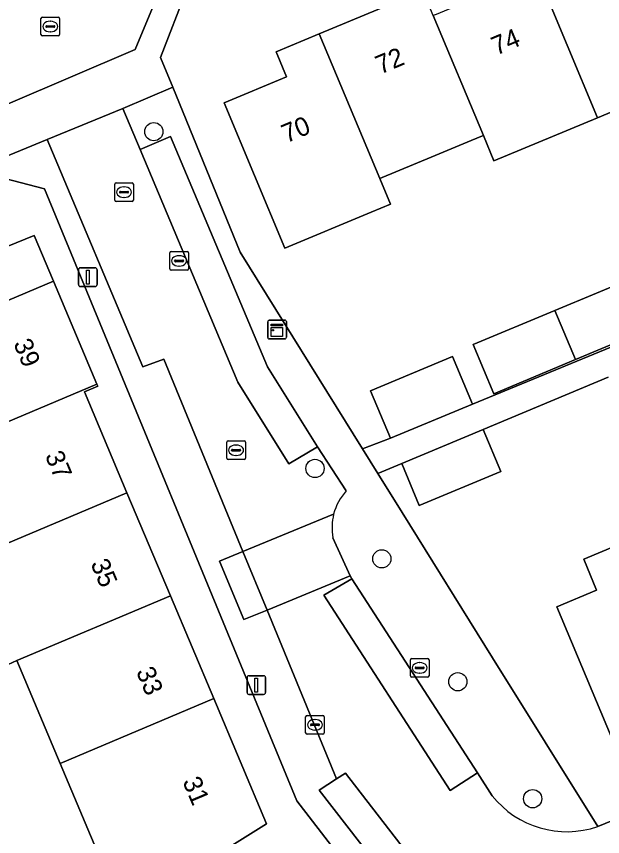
# Model space of a CAD drawing. Extents: x 157767 to 159172, y 387839 to 389425.
# Drawn here: x 158737.96 to 158769.33, y 388396.94 to 388440.85 of the extents above; entities that cross this region are included whole.
import ezdxf

# ---------------------------------------------------------------- set-up
doc = ezdxf.new("R2010")
doc.units = 0
for name, color, linetype in [('IMGEO_Boom', 7, 'Continuous'), ('IMGEO_Erf', 7, 'Continuous'), ('IMGEO_Kast', 7, 'Continuous'), ('IMGEO_Kolk', 7, 'Continuous'), ('IMGEO_Lichtmast', 7, 'Continuous'), ('IMGEO_Muur', 7, 'Continuous'), ('IMGEO_Pand', 7, 'Continuous'), ('IMGEO_Pand_nummerreeks', 7, 'Continuous'), ('IMGEO_Parkeervlak_open', 7, 'Continuous'), ('IMGEO_Rijbaan_lokaal_open', 7, 'Continuous'), ('IMGEO_Rioolput', 7, 'Continuous'), ('IMGEO_Voetpad_open', 7, 'Continuous')]:
    doc.layers.add(name, color=color, linetype=linetype)

msp = doc.modelspace()

# ---------------------------------------------------------------- linework, layer by layer
at = {"layer": 'IMGEO_Boom'}
for centre in [(158745.314, 388434.677), (158753.939, 388416.651), (158757.516, 388411.813), (158761.583, 388405.233), (158765.587, 388398.971)]:
    msp.add_circle(centre, 0.489, dxfattribs=at)
at = {"layer": 'IMGEO_Erf'}
for points in [[(158747.081, 388442.3), (158745.672, 388438.649), (158746.324, 388437.057), (158749.941, 388428.221), (158756.489, 388417.697), (158757.974, 388418.265), (158756.911, 388420.811), (158761.301, 388422.645), (158762.364, 388420.099), (158778.899, 388426.909), (158794.46, 388433.477), (158794.425, 388433.568), (158796.655, 388434.5), (158795.557, 388437.127), (158800.063, 388439.01), (158804.454, 388440.844), (158805.551, 388438.217), (158807.688, 388439.11), (158806.591, 388441.737)], [(158779.627, 388441.508), (158780.22, 388440.09), (158774.596, 388437.741), (158769.058, 388435.427), (158763.519, 388433.114), (158762.949, 388434.479), (158762.82, 388434.425), (158762.089, 388434.12), (158760.157, 388433.313), (158757.531, 388432.216), (158757.409, 388432.165), (158757.98, 388430.798), (158756.945, 388430.366), (158752.331, 388428.438), (158749.082, 388436.218), (158752.421, 388437.613), (158751.86, 388438.957), (158754.169, 388439.922), (158759.707, 388442.236)], [(158799.001, 388318.586), (158780.121, 388363.627), (158752.962, 388398.852), (158739.457, 388431.617), (158735.611, 388432.621)], [(158737.472, 388428.524), (158738.904, 388429.128), (158739.941, 388426.671), (158742.265, 388421.161), (158742.313, 388421.048), (158741.598, 388420.746), (158743.875, 388415.35), (158746.199, 388409.841), (158748.524, 388404.331), (158751.351, 388397.631), (158747.111, 388394.982), (158741.785, 388391.654), (158740.518, 388394.658), (158742.554, 388395.517), (158740.299, 388400.861), (158737.975, 388406.371), (158734.249, 388404.655)], [(158769.627, 388421.532), (158762.947, 388418.737), (158763.884, 388416.495), (158759.515, 388414.67), (158758.579, 388416.912), (158757.308, 388416.381), (158758.608, 388414.291), (158763.445, 388406.517), (158769.068, 388397.478), (158771.339, 388398.42)], [(158770.349, 388400.985), (158766.88, 388409.245), (158769.011, 388410.14), (158768.319, 388411.789), (158771.829, 388413.263)]]:
    msp.add_lwpolyline(points, dxfattribs=at)
msp.add_lwpolyline([(158772.329, 388424.336), (158767.875, 388422.475), (158763.509, 388420.651), (158762.412, 388423.278), (158766.778, 388425.102), (158771.231, 388426.963)], close=True, dxfattribs=at)
at = {"layer": 'IMGEO_Kast'}
for p, q in [((158751.482, 388424.586), (158752.323, 388424.586)), ((158752.323, 388424.586), (158751.482, 388424.586)), ((158751.407, 388423.661), (158751.407, 388424.502)), ((158751.407, 388424.502), (158751.407, 388423.661)), ((158752.407, 388424.511), (158752.407, 388423.67)), ((158752.407, 388423.67), (158752.407, 388424.511)), ((158752.332, 388423.586), (158751.491, 388423.586)), ((158751.491, 388423.586), (158752.332, 388423.586))]:
    msp.add_line(p, q, dxfattribs=at)
for points in [[(158751.602, 388424.376), (158752.202, 388424.376), (158752.202, 388424.291), (158751.602, 388424.291), (158751.602, 388424.376)], [(158751.602, 388424.201), (158752.202, 388424.201), (158752.202, 388423.712), (158751.602, 388423.712), (158751.602, 388424.201)]]:
    msp.add_lwpolyline(points, dxfattribs=at)
msp.add_circle((158751.686, 388424.05), 0.0377, dxfattribs=at)
for centre, start, end in [((158751.485, 388424.508), 92.4484, 184.2845), ((158751.485, 388424.508), 92.4484, 184.2845), ((158752.329, 388424.508), 2.4484, 94.2845), ((158752.329, 388424.508), 2.4484, 94.2845), ((158752.329, 388423.664), 272.4484, 4.2845), ((158752.329, 388423.664), 272.4484, 4.2845), ((158751.485, 388423.664), 182.4484, 274.2845), ((158751.485, 388423.664), 182.4484, 274.2845)]:
    msp.add_arc(centre, 0.0779, start, end, dxfattribs=at)
at = {"layer": 'IMGEO_Kolk'}
for p, q in [((158743.22, 388431.014), (158743.22, 388431.866)), ((158743.295, 388431.94), (158744.147, 388431.94)), ((158743.708, 388431.72), (158743.733, 388431.72)), ((158744.221, 388431.866), (158744.221, 388431.014)), ((158743.479, 388431.434), (158743.479, 388431.446)), ((158743.917, 388431.397), (158743.519, 388431.397)), ((158743.522, 388431.483), (158743.92, 388431.483)), ((158743.731, 388431.16), (158743.706, 388431.16)), ((158743.963, 388431.446), (158743.963, 388431.434)), ((158744.147, 388430.94), (158743.295, 388430.94)), ((158749.216, 388417.2), (158749.216, 388418.052)), ((158749.291, 388418.126), (158750.143, 388418.126)), ((158750.217, 388418.052), (158750.217, 388417.2)), ((158749.475, 388417.62), (158749.475, 388417.632)), ((158749.913, 388417.583), (158749.515, 388417.583)), ((158749.518, 388417.669), (158749.916, 388417.669)), ((158749.704, 388417.906), (158749.729, 388417.906)), ((158749.959, 388417.632), (158749.959, 388417.62)), ((158750.143, 388417.126), (158749.291, 388417.126)), ((158749.727, 388417.346), (158749.702, 388417.346)), ((158759.043, 388405.55), (158759.043, 388406.402)), ((158759.118, 388406.476), (158759.97, 388406.476)), ((158759.531, 388406.256), (158759.556, 388406.256)), ((158760.044, 388406.402), (158760.044, 388405.55)), ((158759.302, 388405.97), (158759.302, 388405.982)), ((158759.74, 388405.933), (158759.342, 388405.933)), ((158759.345, 388406.019), (158759.743, 388406.019)), ((158759.554, 388405.696), (158759.529, 388405.696)), ((158759.786, 388405.982), (158759.786, 388405.97)), ((158759.97, 388405.476), (158759.118, 388405.476)), ((158753.437, 388402.503), (158753.437, 388403.355)), ((158753.512, 388403.429), (158754.364, 388403.429)), ((158753.925, 388403.209), (158753.95, 388403.209)), ((158754.438, 388403.355), (158754.438, 388402.503)), ((158753.696, 388402.923), (158753.696, 388402.935)), ((158754.134, 388402.886), (158753.736, 388402.886)), ((158753.739, 388402.972), (158754.137, 388402.972)), ((158753.948, 388402.649), (158753.923, 388402.649)), ((158754.18, 388402.935), (158754.18, 388402.923)), ((158754.364, 388402.429), (158753.512, 388402.429))]:
    msp.add_line(p, q, dxfattribs=at)
for points in [[(158743.22, 388431.014), (158743.22, 388431.866)], [(158743.295, 388431.94), (158744.147, 388431.94)], [(158744.221, 388431.866), (158744.221, 388431.014)], [(158744.147, 388430.94), (158743.295, 388430.94)], [(158749.216, 388417.2), (158749.216, 388418.052)], [(158749.291, 388418.126), (158750.143, 388418.126)], [(158750.217, 388418.052), (158750.217, 388417.2)], [(158750.143, 388417.126), (158749.291, 388417.126)], [(158759.043, 388405.55), (158759.043, 388406.402)], [(158759.118, 388406.476), (158759.97, 388406.476)], [(158760.044, 388406.402), (158760.044, 388405.55)], [(158759.97, 388405.476), (158759.118, 388405.476)], [(158753.437, 388402.503), (158753.437, 388403.355)], [(158753.512, 388403.429), (158754.364, 388403.429)], [(158754.438, 388403.355), (158754.438, 388402.503)], [(158754.364, 388402.429), (158753.512, 388402.429)]]:
    msp.add_lwpolyline(points, dxfattribs=at)
for centre, radius, start, end in [((158743.297, 388431.864), 0.0765, 91.552, 178.448), ((158743.297, 388431.864), 0.0765, 91.552, 178.448), ((158744.145, 388431.864), 0.0765, 1.552, 88.448), ((158744.145, 388431.864), 0.0765, 1.552, 88.448), ((158743.519, 388431.443), 0.0403, 85.8775, 175.7526), ((158743.516, 388431.433), 0.0366, 178.938, 274.7102), ((158743.92, 388431.44), 0.043, 264.8664, 352.4533), ((158743.924, 388431.445), 0.0386, 1.7309, 96.639), ((158743.297, 388431.016), 0.0765, 181.552, 268.448), ((158743.297, 388431.016), 0.0765, 181.552, 268.448), ((158744.145, 388431.016), 0.0765, 271.552, 358.448), ((158744.145, 388431.016), 0.0765, 271.552, 358.448), ((158749.293, 388418.05), 0.0765, 91.552, 178.448), ((158749.293, 388418.05), 0.0765, 91.552, 178.448), ((158750.141, 388418.05), 0.0765, 1.552, 88.448), ((158750.141, 388418.05), 0.0765, 1.552, 88.448), ((158749.515, 388417.629), 0.0403, 85.8775, 175.7526), ((158749.512, 388417.619), 0.0366, 178.938, 274.7102), ((158749.916, 388417.626), 0.043, 264.8664, 352.4533), ((158749.92, 388417.631), 0.0386, 1.7309, 96.639), ((158749.293, 388417.202), 0.0765, 181.552, 268.448), ((158749.293, 388417.202), 0.0765, 181.552, 268.448), ((158750.141, 388417.202), 0.0765, 271.552, 358.448), ((158750.141, 388417.202), 0.0765, 271.552, 358.448), ((158759.12, 388406.4), 0.0765, 91.552, 178.448), ((158759.12, 388406.4), 0.0765, 91.552, 178.448), ((158759.968, 388406.4), 0.0765, 1.552, 88.448), ((158759.968, 388406.4), 0.0765, 1.552, 88.448), ((158759.342, 388405.979), 0.0403, 85.8775, 175.7526), ((158759.339, 388405.969), 0.0366, 178.938, 274.7102), ((158759.743, 388405.976), 0.043, 264.8664, 352.4533), ((158759.747, 388405.981), 0.0386, 1.7309, 96.639), ((158759.12, 388405.552), 0.0765, 181.552, 268.448), ((158759.12, 388405.552), 0.0765, 181.552, 268.448), ((158759.968, 388405.552), 0.0765, 271.552, 358.448), ((158759.968, 388405.552), 0.0765, 271.552, 358.448), ((158753.514, 388403.353), 0.0765, 91.552, 178.448), ((158753.514, 388403.353), 0.0765, 91.552, 178.448), ((158754.362, 388403.353), 0.0765, 1.552, 88.448), ((158754.362, 388403.353), 0.0765, 1.552, 88.448), ((158753.736, 388402.932), 0.0403, 85.8775, 175.7526), ((158753.733, 388402.922), 0.0366, 178.938, 274.7102), ((158754.137, 388402.929), 0.043, 264.8664, 352.4533), ((158754.141, 388402.934), 0.0386, 1.7309, 96.639), ((158753.514, 388402.505), 0.0765, 181.552, 268.448), ((158753.514, 388402.505), 0.0765, 181.552, 268.448), ((158754.362, 388402.505), 0.0765, 271.552, 358.448), ((158754.362, 388402.505), 0.0765, 271.552, 358.448)]:
    msp.add_arc(centre, radius, start, end, dxfattribs=at)
for centre, major_axis, ratio, start_param, end_param in [((158743.707, 388431.44), (-0.387, 0.002), 0.722429, 4.712389, 7.853982), ((158743.732, 388431.44), (-0.39, 0.002), 0.717154, 1.570796, 4.712389), ((158749.703, 388417.626), (-0.387, 0.002), 0.722429, 4.712389, 7.853982), ((158749.728, 388417.626), (-0.39, 0.002), 0.717154, 1.570796, 4.712389), ((158759.53, 388405.976), (-0.387, 0.002), 0.722429, 4.712389, 7.853982), ((158759.555, 388405.976), (-0.39, 0.002), 0.717154, 1.570796, 4.712389), ((158753.924, 388402.929), (-0.387, 0.002), 0.722429, 4.712389, 7.853982), ((158753.949, 388402.929), (-0.39, 0.002), 0.717154, 1.570796, 4.712389)]:
    msp.add_ellipse(centre, major_axis=major_axis, ratio=ratio, start_param=start_param, end_param=end_param, dxfattribs=at)
at = {"layer": 'IMGEO_Lichtmast'}
for p, q in [((158741.283, 388426.491), (158741.283, 388427.291)), ((158741.283, 388427.291), (158741.283, 388426.491)), ((158741.383, 388427.391), (158742.173, 388427.391)), ((158742.173, 388427.391), (158741.383, 388427.391)), ((158742.273, 388427.291), (158742.273, 388426.491)), ((158742.273, 388426.491), (158742.273, 388427.291)), ((158742.173, 388426.391), (158741.383, 388426.391)), ((158741.383, 388426.391), (158742.173, 388426.391)), ((158750.301, 388404.653), (158750.301, 388405.453)), ((158750.301, 388405.453), (158750.301, 388404.653)), ((158750.401, 388405.553), (158751.191, 388405.553)), ((158751.191, 388405.553), (158750.401, 388405.553)), ((158751.291, 388405.453), (158751.291, 388404.653)), ((158751.291, 388404.653), (158751.291, 388405.453)), ((158751.191, 388404.553), (158750.401, 388404.553)), ((158750.401, 388404.553), (158751.191, 388404.553))]:
    msp.add_line(p, q, dxfattribs=at)
for points in [[(158741.703, 388427.266), (158741.853, 388427.266), (158741.853, 388426.516), (158741.703, 388426.516), (158741.703, 388427.266)], [(158750.721, 388405.428), (158750.871, 388405.428), (158750.871, 388404.678), (158750.721, 388404.678), (158750.721, 388405.428)]]:
    msp.add_lwpolyline(points, dxfattribs=at)
for centre, start, end in [((158741.383, 388427.291), 90, 180), ((158741.383, 388427.291), 90, 180), ((158742.173, 388427.291), 0, 90), ((158742.173, 388427.291), 360, 90), ((158741.383, 388426.491), 180, 270), ((158741.383, 388426.491), 180, 270), ((158742.173, 388426.491), 270, 0), ((158742.173, 388426.491), 270, 0), ((158750.401, 388405.453), 90, 180), ((158750.401, 388405.453), 90, 180), ((158751.191, 388405.453), 0, 90), ((158751.191, 388405.453), 360, 90), ((158750.401, 388404.653), 180, 270), ((158750.401, 388404.653), 180, 270), ((158751.191, 388404.653), 270, 0), ((158751.191, 388404.653), 270, 0)]:
    msp.add_arc(centre, 0.1, start, end, dxfattribs=at)
at = {"layer": 'IMGEO_Muur'}
msp.add_lwpolyline([(158763.445, 388406.517), (158758.608, 388414.291)], dxfattribs=at)
at = {"layer": 'IMGEO_Pand'}
for points in [[(158774.596, 388437.741), (158771.347, 388445.522), (158765.807, 388443.208), (158769.058, 388435.427)], [(158765.807, 388443.208), (158760.417, 388440.956), (158760.268, 388440.894), (158762.949, 388434.479), (158763.519, 388433.114), (158769.058, 388435.427)], [(158760.268, 388440.894), (158759.707, 388442.236), (158754.169, 388439.922), (158757.409, 388432.165), (158757.531, 388432.216), (158760.157, 388433.313), (158762.089, 388434.12), (158762.82, 388434.425), (158762.949, 388434.479)], [(158754.169, 388439.922), (158751.86, 388438.957), (158752.421, 388437.613), (158749.082, 388436.218), (158752.331, 388428.438), (158756.945, 388430.366), (158757.98, 388430.798), (158757.409, 388432.165)], [(158738.904, 388429.128), (158737.472, 388428.524), (158736.128, 388431.712), (158727.896, 388428.239), (158725.218, 388427.109), (158727.6, 388421.465), (158727.788, 388421.544), (158730.278, 388422.595), (158739.941, 388426.671)], [(158766.778, 388425.102), (158767.875, 388422.475), (158772.329, 388424.336), (158771.231, 388426.963)], [(158742.265, 388421.161), (158739.941, 388426.671), (158730.278, 388422.595), (158727.788, 388421.544), (158729.129, 388418.367), (158726.698, 388417.313), (158726.445, 388416.728), (158727.247, 388414.826), (158729.544, 388415.795)], [(158766.778, 388425.102), (158762.412, 388423.278), (158763.509, 388420.651), (158767.875, 388422.475)], [(158757.974, 388418.265), (158762.364, 388420.099), (158761.301, 388422.645), (158756.911, 388420.811)], [(158743.875, 388415.35), (158741.598, 388420.746), (158742.313, 388421.048), (158742.265, 388421.161), (158729.544, 388415.795), (158731.871, 388410.283)], [(158759.515, 388414.67), (158763.884, 388416.495), (158762.947, 388418.737), (158758.579, 388416.912)], [(158743.875, 388415.35), (158731.871, 388410.283), (158734.249, 388404.655), (158737.975, 388406.371), (158746.199, 388409.841)], [(158771.829, 388413.263), (158768.319, 388411.789), (158769.011, 388410.14), (158766.88, 388409.245), (158770.349, 388400.985), (158775.99, 388403.353)], [(158746.199, 388409.841), (158737.975, 388406.371), (158740.299, 388400.861), (158748.524, 388404.331)], [(158748.524, 388404.331), (158740.299, 388400.861), (158742.554, 388395.517), (158740.518, 388394.658), (158741.785, 388391.654), (158747.111, 388394.982), (158751.351, 388397.631)]]:
    msp.add_lwpolyline(points, close=True, dxfattribs=at)
at = {"layer": 'IMGEO_Parkeervlak_open'}
for points in [[(158744.575, 388433.73), (158749.816, 388421.262), (158752.537, 388416.906), (158754.067, 388417.812), (158751.4, 388422.083), (158746.214, 388434.419)], [(158762.631, 388400.354), (158755.913, 388410.749), (158754.405, 388409.873), (158761.168, 388399.409)], [(158780.229, 388368.44), (158778.99, 388370.042), (158777.29, 388372.242), (158755.572, 388400.335), (158755.098, 388400.032), (158754.157, 388399.431), (158778.964, 388367.459)]]:
    msp.add_lwpolyline(points, close=True, dxfattribs=at)
at = {"layer": 'IMGEO_Rijbaan_lokaal_open'}
msp.add_lwpolyline([(158717.368, 388427.546), (158744.317, 388439.068), (158746.665, 388444.755), (158762.455, 388451.502), (158760.503, 388456.136), (158745.156, 388449.658), (158739.377, 388447.218), (158737.027, 388441.23), (158715.421, 388432.203)], close=True, dxfattribs=at)
for points in [[(158755.612, 388415.454), (158754.067, 388417.812), (158752.537, 388416.906), (158749.816, 388421.262), (158744.575, 388433.73), (158743.655, 388435.918), (158739.603, 388434.265), (158744.718, 388422.094), (158745.844, 388422.499), (158750.084, 388412.205), (158754.938, 388414.204)], [(158754.938, 388414.204), (158750.084, 388412.205), (158751.375, 388409.071), (158755.83, 388410.906), (158754.903, 388412.943)], [(158763.421, 388399.131), (158762.631, 388400.354), (158761.168, 388399.409), (158754.405, 388409.873), (158755.913, 388410.749), (158755.83, 388410.906), (158751.375, 388409.071), (158755.098, 388400.032), (158755.572, 388400.335), (158777.29, 388372.242), (158780.894, 388375.052), (158772.353, 388386.106)], [(158771.339, 388398.42), (158769.068, 388397.478)]]:
    msp.add_lwpolyline(points, dxfattribs=at)
for centre, radius, start, end in [((158757.741, 388413.499), 2.89, 137.4433, 165.8896), ((158757.746, 388413.495), 2.896, 165.8316, 190.9886), ((158767.423, 388402.329), 5.123, 218.6325, 288.7357)]:
    msp.add_arc(centre, radius, start, end, dxfattribs=at)
at = {"layer": 'IMGEO_Rioolput'}
for p, q in [((158739.348, 388440.807), (158740.2, 388440.807)), ((158739.273, 388439.881), (158739.273, 388440.733)), ((158739.575, 388440.35), (158739.973, 388440.35)), ((158739.761, 388440.587), (158739.786, 388440.587)), ((158740.274, 388440.733), (158740.274, 388439.881)), ((158739.532, 388440.301), (158739.532, 388440.313)), ((158739.97, 388440.264), (158739.572, 388440.264)), ((158739.784, 388440.027), (158739.759, 388440.027)), ((158740.016, 388440.313), (158740.016, 388440.301)), ((158740.2, 388439.807), (158739.348, 388439.807)), ((158746.168, 388427.335), (158746.168, 388428.187)), ((158746.243, 388428.261), (158747.095, 388428.261)), ((158747.169, 388428.187), (158747.169, 388427.335)), ((158746.427, 388427.755), (158746.427, 388427.767)), ((158746.865, 388427.718), (158746.467, 388427.718)), ((158746.47, 388427.804), (158746.868, 388427.804)), ((158746.656, 388428.041), (158746.681, 388428.041)), ((158746.911, 388427.767), (158746.911, 388427.755)), ((158747.095, 388427.261), (158746.243, 388427.261)), ((158746.679, 388427.481), (158746.654, 388427.481))]:
    msp.add_line(p, q, dxfattribs=at)
for points in [[(158739.348, 388440.807), (158740.2, 388440.807)], [(158739.273, 388439.881), (158739.273, 388440.733)], [(158740.274, 388440.733), (158740.274, 388439.881)], [(158740.2, 388439.807), (158739.348, 388439.807)], [(158746.168, 388427.335), (158746.168, 388428.187)], [(158746.243, 388428.261), (158747.095, 388428.261)], [(158747.169, 388428.187), (158747.169, 388427.335)], [(158747.095, 388427.261), (158746.243, 388427.261)]]:
    msp.add_lwpolyline(points, dxfattribs=at)
for centre, radius, start, end in [((158739.35, 388440.731), 0.0765, 91.552, 178.448), ((158739.35, 388440.731), 0.0765, 91.552, 178.448), ((158740.198, 388440.731), 0.0765, 1.552, 88.448), ((158740.198, 388440.731), 0.0765, 1.552, 88.448), ((158739.572, 388440.31), 0.0403, 85.8775, 175.7526), ((158739.977, 388440.312), 0.0386, 1.7309, 96.639), ((158739.569, 388440.3), 0.0366, 178.938, 274.7102), ((158739.973, 388440.307), 0.043, 264.8664, 352.4533), ((158739.35, 388439.883), 0.0765, 181.552, 268.448), ((158739.35, 388439.883), 0.0765, 181.552, 268.448), ((158740.198, 388439.883), 0.0765, 271.552, 358.448), ((158740.198, 388439.883), 0.0765, 271.552, 358.448), ((158746.245, 388428.185), 0.0765, 91.552, 178.448), ((158746.245, 388428.185), 0.0765, 91.552, 178.448), ((158747.093, 388428.185), 0.0765, 1.552, 88.448), ((158747.093, 388428.185), 0.0765, 1.552, 88.448), ((158746.467, 388427.764), 0.0403, 85.8775, 175.7526), ((158746.464, 388427.754), 0.0366, 178.938, 274.7102), ((158746.868, 388427.761), 0.043, 264.8664, 352.4533), ((158746.872, 388427.766), 0.0386, 1.7309, 96.639), ((158746.245, 388427.337), 0.0765, 181.552, 268.448), ((158746.245, 388427.337), 0.0765, 181.552, 268.448), ((158747.093, 388427.337), 0.0765, 271.552, 358.448), ((158747.093, 388427.337), 0.0765, 271.552, 358.448)]:
    msp.add_arc(centre, radius, start, end, dxfattribs=at)
for centre, major_axis, ratio, start_param, end_param in [((158739.76, 388440.307), (-0.387, 0.002), 0.722429, 4.712389, 7.853982), ((158739.785, 388440.307), (-0.39, 0.002), 0.717154, 1.570796, 4.712389), ((158746.655, 388427.761), (-0.387, 0.002), 0.722429, 4.712389, 7.853982), ((158746.68, 388427.761), (-0.39, 0.002), 0.717154, 1.570796, 4.712389)]:
    msp.add_ellipse(centre, major_axis=major_axis, ratio=ratio, start_param=start_param, end_param=end_param, dxfattribs=at)
at = {"layer": 'IMGEO_Voetpad_open'}
for points in [[(158815.471, 388470.983), (158814.854, 388473.443), (158813.288, 388472.787), (158797.445, 388466.156), (158794.881, 388465.083), (158765.036, 388452.591), (158763.431, 388451.919), (158762.455, 388451.502), (158746.665, 388444.755), (158744.317, 388439.068), (158717.368, 388427.546), (158714.803, 388426.449), (158712.265, 388425.364)], [(158686.715, 388406.572), (158703.484, 388417.313), (158703.569, 388417.368), (158704.791, 388418.086), (158711.24, 388421.872), (158712.871, 388422.829), (158728.39, 388429.512), (158735.611, 388432.621), (158739.603, 388434.265), (158743.655, 388435.918), (158746.324, 388437.057), (158745.672, 388438.649), (158747.081, 388442.3), (158815.471, 388470.983)], [(158758.608, 388414.291), (158757.308, 388416.381), (158756.489, 388417.697), (158749.941, 388428.221), (158746.324, 388437.057), (158743.655, 388435.918), (158744.575, 388433.73), (158746.214, 388434.419), (158751.4, 388422.083), (158754.067, 388417.812), (158755.612, 388415.454)], [(158778.899, 388426.909), (158762.364, 388420.099), (158757.974, 388418.265), (158756.489, 388417.697), (158757.308, 388416.381), (158758.579, 388416.912), (158762.947, 388418.737), (158769.627, 388421.532)], [(158769.068, 388397.478), (158763.445, 388406.517), (158758.608, 388414.291)], [(158754.903, 388412.943), (158755.83, 388410.906), (158755.913, 388410.749), (158762.631, 388400.354), (158763.421, 388399.131)]]:
    msp.add_lwpolyline(points, dxfattribs=at)
for points in [[(158781.337, 388367.079), (158780.229, 388368.44), (158778.964, 388367.459), (158754.157, 388399.431), (158755.098, 388400.032), (158751.375, 388409.071), (158750.127, 388408.557), (158748.836, 388411.691), (158750.084, 388412.205), (158745.844, 388422.499), (158744.718, 388422.094), (158739.603, 388434.265), (158735.611, 388432.621), (158739.457, 388431.617), (158752.962, 388398.852), (158780.121, 388363.627), (158799.001, 388318.586), (158801.733, 388319.769), (158800.511, 388322.678), (158798.951, 388322.019), (158791.263, 388340.314), (158787.487, 388349.416), (158788.572, 388349.851)], [(158751.375, 388409.071), (158750.084, 388412.205), (158748.836, 388411.691), (158750.127, 388408.557)]]:
    msp.add_lwpolyline(points, close=True, dxfattribs=at)
for centre, radius, start, end in [((158757.741, 388413.499), 2.89, 137.4433, 165.8896), ((158757.746, 388413.495), 2.896, 165.8316, 190.9886), ((158767.423, 388402.329), 5.123, 218.6325, 288.7357)]:
    msp.add_arc(centre, radius, start, end, dxfattribs=at)

# ---------------------------------------------------------------- texts
at = {"layer": 'IMGEO_Pand_nummerreeks'}
for s, rotation, p in [('74', 22.6719, (158763.64, 388438.747)), ('72', 22.6777, (158757.437, 388437.732)), ('70', 22.6719, (158752.411, 388434.053)), ('39', 292.878, (158737.783, 388423.345)), ('37', 292.8765, (158739.474, 388417.342)), ('35', 292.8765, (158741.912, 388411.564)), ('33', 292.8765, (158744.351, 388405.785)), ('31', 292.8765, (158746.833, 388399.902))]:
    msp.add_text(s, height=1, rotation=rotation, dxfattribs=at).set_placement(p)

doc.saveas('drawing.dxf')
